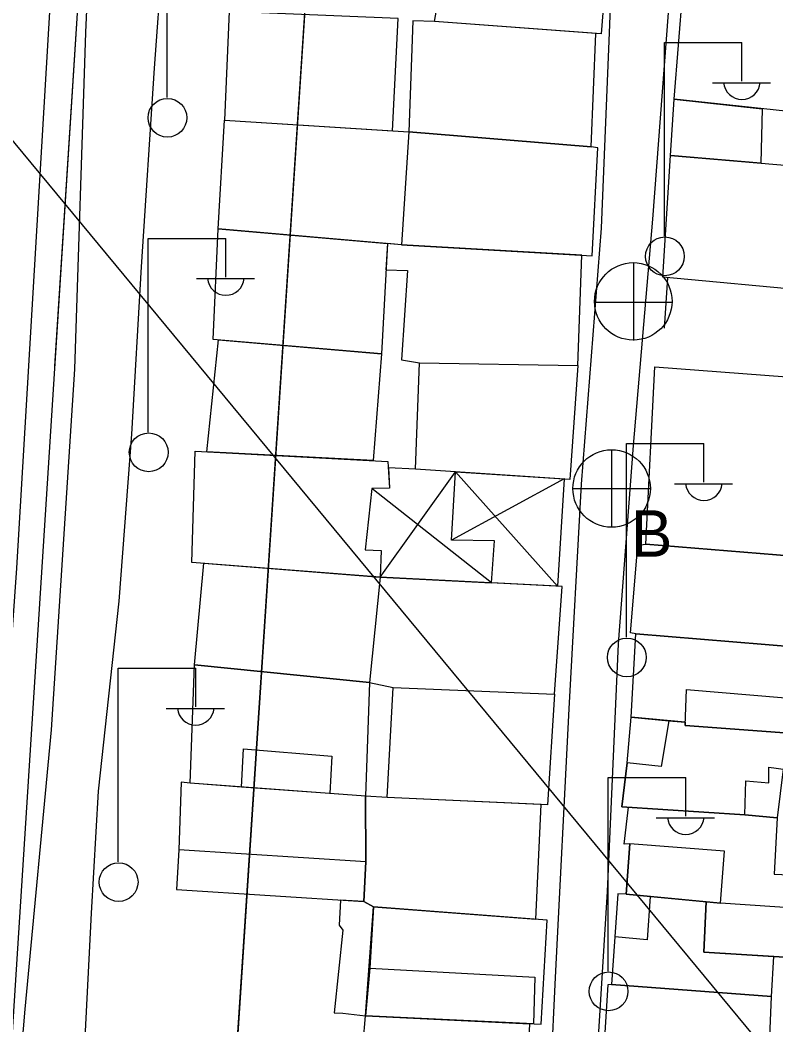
# Model space of a CAD drawing. Extents: x 417997 to 421451, y 4451742 to 4455216.
# Drawn here: x 420096.3 to 420164.6, y 4453042.6 to 4453133.4 of the extents above; entities that cross this region are included whole.
import ezdxf

# ---------------------------------------------------------------- set-up
doc = ezdxf.new("R2010")
doc.units = 0
for name, color, linetype in [('ADAKENARI', 7, 'Continuous'), ('B_Mesken', 7, 'Continuous'), ('B_Sundurma', 7, 'Continuous'), ('B_Teras', 7, 'Continuous'), ('KALDIRIM', 7, 'Continuous'), ('PL_TURZM', 7, 'Continuous'), ('S_Elektrik_Diregi', 7, 'Continuous'), ('S_Rogar_Kapagi', 7, 'Continuous'), ('S_Rogar_Kapagi_Buski', 7, 'Continuous'), ('Sinir_Duvar_tek_tarafa_ait', 7, 'Continuous'), ('SN_3_DERECE_KAYNAK_KORUMA', 7, 'Continuous'), ('TR_TİC_TURIZM_K', 7, 'Continuous'), ('Yol_Sose', 7, 'Continuous')]:
    doc.layers.add(name, color=color, linetype=linetype)

msp = doc.modelspace()

# ---------------------------------------------------------------- linework, layer by layer
at = {"layer": 'ADAKENARI'}
msp.add_line((420112.644, 4452990.729), (420122.155, 4453136.102), dxfattribs=at)
msp.add_line((420112.644, 4452990.729), (420122.155, 4453136.102), dxfattribs=at)
at = {"layer": 'B_Mesken'}
for points in [[(420132.627, 4453147.905), (420132.892, 4453149.525), (420149.513, 4453145.701), (420148.396, 4453135.706), (420149.061, 4453135.193), (420148.815, 4453132.136), (420133.739, 4453133.261), (420134.132, 4453135.5), (420131.89, 4453136.38)], [(420171.603, 4453125.947), (420171.56, 4453125.113), (420168.645, 4453125.301), (420168.529, 4453124.807), (420155.407, 4453126.232), (420156.583, 4453140.904), (420164.478, 4453140.101), (420164.594, 4453139.47), (420168.944, 4453139.18), (420168.925, 4453138.088), (420172.112, 4453137.957), (420172.344, 4453137.415)], [(420129.949, 4453123.365), (420130.459, 4453133.516), (420115.199, 4453134.16), (420114.763, 4453124.331)], [(420133.739, 4453133.261), (420131.792, 4453133.303), (420131.42, 4453123.272), (420147.904, 4453121.91), (420148.337, 4453132.16)], [(420155.086, 4453121.137), (420155.407, 4453126.232), (420163.338, 4453125.371), (420163.239, 4453120.442)], [(420114.763, 4453124.331), (420131.42, 4453123.272), (420130.773, 4453113.068), (420114.206, 4453114.515)], [(420131.42, 4453123.272), (420131.42, 4453123.272), (420130.773, 4453113.068), (420148.007, 4453112.066), (420148.494, 4453121.841), (420147.904, 4453121.91)], [(420155.086, 4453121.137), (420168.604, 4453119.985), (420167.952, 4453108.891), (420154.378, 4453110.133)], [(420113.757, 4453104.525), (420114.206, 4453114.515), (420129.49, 4453113.18), (420128.955, 4453103.228)], [(420146.689, 4453102.146), (420147.074, 4453112.121), (420130.773, 4453113.068), (420130.773, 4453113.068), (420129.49, 4453113.18), (420129.362, 4453110.8), (420131.3, 4453110.734), (420130.764, 4453102.668), (420132.397, 4453102.398)], [(420113.186, 4453094.37), (420114.247, 4453104.483), (420128.955, 4453103.228), (420128.208, 4453093.56)], [(420146.689, 4453102.146), (420145.985, 4453091.869), (420132.025, 4453092.801), (420132.397, 4453102.398)], [(420152.854, 4453086.023), (420153.643, 4453102.044), (420167.557, 4453101), (420166.125, 4453084.917)], [(420111.835, 4453084.368), (420112.14, 4453094.426), (420129.546, 4453093.488), (420129.69, 4453091.075), (420128.1, 4453091.04), (420127.494, 4453085.513), (420128.945, 4453085.433), (420128.829, 4453083.044)], [(420151.937, 4453077.917), (420151.468, 4453077.997), (420152.119, 4453085.925), (420152.854, 4453086.023), (420166.125, 4453084.917), (420168.92, 4453084.532), (420168.472, 4453077.089), (420166.537, 4453076.716)], [(420112.081, 4453075.105), (420112.905, 4453084.284), (420128.829, 4453083.044), (420127.889, 4453073.502)], [(420144.596, 4453072.452), (420145.289, 4453082.197), (420128.829, 4453083.044), (420127.889, 4453073.502), (420130.01, 4453073.071)], [(420156.408, 4453069.925), (420151.531, 4453070.368), (420151.937, 4453077.917), (420166.537, 4453076.716), (420166.248, 4453072.046), (420168.325, 4453071.871), (420168.197, 4453068.737), (420156.398, 4453069.621)], [(420112.081, 4453075.105), (420127.889, 4453073.502), (420127.515, 4453063.225), (420111.681, 4453064.407)], [(420130.01, 4453073.071), (420144.596, 4453072.452), (420143.944, 4453062.451), (420129.468, 4453063.112)], [(420165.252, 4453065.671), (420164.713, 4453061.274), (420161.783, 4453061.558), (420150.663, 4453062.272), (420151.157, 4453066.253), (420151.531, 4453070.368), (420154.93, 4453070.059), (420156.408, 4453069.925), (420156.398, 4453069.621), (420168.197, 4453068.737), (420167.696, 4453065.337)], [(420127.555, 4453057.31), (420127.515, 4453063.225), (420127.515, 4453063.225), (420124.308, 4453063.465), (420116.312, 4453064.061), (420111.681, 4453064.407), (420110.854, 4453064.495), (420110.639, 4453058.389), (420110.45, 4453054.789), (420127.373, 4453053.703)], [(420129.468, 4453063.112), (420127.515, 4453063.225), (420127.555, 4453057.31), (420127.373, 4453053.703), (420128.252, 4453053.248), (420142.898, 4453052.114), (420143.399, 4453062.476)], [(420164.713, 4453061.274), (420164.427, 4453056.181), (420167.224, 4453056.063), (420167.171, 4453053.039), (420166.934, 4453048.93), (420166.811, 4453048.585), (420158.069, 4453049.143), (420158.291, 4453053.687), (420151.058, 4453054.372), (420151.402, 4453058.931), (420150.883, 4453058.912), (420151.274, 4453062.233), (420161.783, 4453061.558)], [(420151.058, 4453054.372), (420150.306, 4453054.396), (420150.047, 4453050.511), (420149.735, 4453046.206), (420164.187, 4453045.128), (420164.408, 4453048.739), (420158.069, 4453049.143), (420158.291, 4453053.687), (420153.222, 4453054.167)], [(420143.374, 4453042.62), (420143.919, 4453052.035), (420128.252, 4453053.248), (420127.906, 4453047.698), (420127.526, 4453043.371)], [(420149.735, 4453046.206), (420149.41, 4453046.184), (420148.916, 4453038.501), (420149.235, 4453038.34), (420163.229, 4453037.134), (420163.871, 4453037.114), (420164.187, 4453045.128)], [(420142.321, 4453042.67), (420141.858, 4453032.788), (420137.784, 4453032.985), (420130.205, 4453033.35), (420126.664, 4453033.513), (420127.526, 4453043.371)]]:
    msp.add_lwpolyline(points, close=True, dxfattribs=at)
at = {"layer": 'B_Sundurma'}
for p, q in [((420128.829, 4453083.044), (420135.654, 4453092.559)), ((420145.467, 4453091.903), (420135.288, 4453086.376)), ((420144.857, 4453082.219), (420135.654, 4453092.559)), ((420138.892, 4453082.526), (420128.1, 4453091.04))]:
    msp.add_line(p, q, dxfattribs=at)
for points in [[(420138.892, 4453082.526), (420139.179, 4453086.314), (420135.288, 4453086.376), (420135.654, 4453092.559), (420132.025, 4453092.801), (420129.581, 4453092.9), (420129.69, 4453091.075), (420128.1, 4453091.04), (420127.494, 4453085.513), (420128.945, 4453085.433), (420128.829, 4453083.044)], [(420145.467, 4453091.903), (420144.857, 4453082.219), (420138.892, 4453082.526), (420139.179, 4453086.314), (420135.288, 4453086.376), (420135.654, 4453092.559)]]:
    msp.add_lwpolyline(points, close=True, dxfattribs=at)
at = {"layer": 'B_Teras'}
for points in [[(420156.398, 4453069.621), (420156.503, 4453072.863), (420168.325, 4453071.871), (420168.197, 4453068.737)], [(420154.93, 4453070.059), (420154.221, 4453065.925), (420151.157, 4453066.253), (420150.663, 4453062.272), (420161.783, 4453061.558), (420161.888, 4453064.633), (420163.967, 4453064.439), (420163.96, 4453065.847), (420167.696, 4453065.337), (420168.197, 4453068.737), (420156.398, 4453069.621), (420156.408, 4453069.925)], [(420116.312, 4453064.061), (420116.481, 4453067.521), (420124.461, 4453066.85), (420124.308, 4453063.465)], [(420127.373, 4453053.703), (420127.555, 4453057.31), (420110.639, 4453058.389), (420110.45, 4453054.789)], [(420151.402, 4453058.931), (420151.058, 4453054.372), (420159.587, 4453053.564), (420159.95, 4453058.257)], [(420128.252, 4453053.248), (420127.373, 4453053.703), (420125.267, 4453053.838), (420125.13, 4453051.575), (420125.469, 4453051.119), (420124.683, 4453043.668), (420125.478, 4453043.619), (420127.526, 4453043.371)], [(420153.222, 4453054.167), (420152.966, 4453050.243), (420150.047, 4453050.511), (420149.735, 4453046.206), (420164.187, 4453045.128), (420164.408, 4453048.739), (420158.069, 4453049.143), (420158.291, 4453053.687)], [(420158.291, 4453053.687), (420158.069, 4453049.143), (420166.811, 4453048.585), (420166.934, 4453048.93), (420167.171, 4453053.039), (420159.587, 4453053.564)], [(420127.526, 4453043.371), (420127.906, 4453047.698), (420142.806, 4453046.878), (420142.691, 4453042.652)]]:
    msp.add_lwpolyline(points, close=True, dxfattribs=at)
at = {"layer": 'KALDIRIM'}
for p, q in [((420103.585, 4453167.286), (420099.432, 4453102.094)), ((420103.585, 4453167.286), (420099.432, 4453102.094)), ((420101.754, 4453138.552), (420078.389, 4452771.791)), ((420101.754, 4453138.552), (420078.389, 4452771.791))]:
    msp.add_line(p, q, dxfattribs=at)
at = {"layer": 'PL_TURZM'}
msp.add_lwpolyline([(420122.385, 4453139.616), (420122.155, 4453136.102), (420112.644, 4452990.729), (420110.555, 4452958.797), (420098.013, 4452767.094), (420102.536, 4452763.323), (420152.372, 4452775.841), (420157.488, 4452782.052), (420162.88, 4452883.118), (420168.41, 4452955.237), (420170.856, 4452987.146), (420181.47, 4453125.592), (420181.739, 4453129.098), (420177.198, 4453134.956), (420127.635, 4453143.733), (420122.385, 4453139.616)], dxfattribs=at)
msp.add_lwpolyline([(420122.385, 4453139.616), (420122.155, 4453136.102), (420112.644, 4452990.729), (420110.555, 4452958.797), (420098.013, 4452767.094), (420102.536, 4452763.323), (420152.372, 4452775.841), (420157.488, 4452782.052), (420162.88, 4452883.118), (420168.41, 4452955.237), (420170.856, 4452987.146), (420181.47, 4453125.592), (420181.739, 4453129.098), (420177.198, 4453134.956), (420127.635, 4453143.733), (420122.385, 4453139.616)], dxfattribs=at)
at = {"layer": 'S_Elektrik_Diregi'}
for p, q in [((420109.587, 4453126.389), (420109.587, 4453143.889)), ((420154.525, 4453113.862), (420154.525, 4453131.362)), ((420154.525, 4453131.362), (420161.525, 4453131.362)), ((420161.525, 4453127.862), (420161.525, 4453131.362)), ((420158.865, 4453127.722), (420164.115, 4453127.722)), ((420107.893, 4453096.149), (420107.893, 4453113.649)), ((420107.893, 4453113.649), (420114.893, 4453113.649)), ((420114.893, 4453110.149), (420114.893, 4453113.649)), ((420112.233, 4453110.009), (420117.484, 4453110.009)), ((420151.091, 4453077.613), (420151.091, 4453095.113)), ((420151.091, 4453095.113), (420158.091, 4453095.113)), ((420158.091, 4453091.613), (420158.091, 4453095.113)), ((420155.431, 4453091.473), (420160.681, 4453091.473)), ((420105.177, 4453057.308), (420105.177, 4453074.808)), ((420105.177, 4453074.808), (420112.177, 4453074.808)), ((420112.177, 4453071.308), (420112.177, 4453074.808)), ((420109.517, 4453071.168), (420114.767, 4453071.168)), ((420149.445, 4453047.431), (420149.445, 4453064.931)), ((420149.445, 4453064.931), (420156.445, 4453064.931)), ((420156.445, 4453061.431), (420156.445, 4453064.931)), ((420153.785, 4453061.291), (420159.035, 4453061.291))]:
    msp.add_line(p, q, dxfattribs=at)
for centre in [(420109.623, 4453124.554), (420154.561, 4453112.027), (420107.929, 4453094.313), (420151.127, 4453075.778), (420105.213, 4453055.472), (420149.481, 4453045.596)]:
    msp.add_circle(centre, 1.75, dxfattribs=at)
for centre in [(420161.525, 4453127.875), (420114.894, 4453110.162), (420158.091, 4453091.626), (420112.178, 4453071.321), (420156.446, 4453061.444)]:
    msp.add_arc(centre, 1.658, 184.83843, 355.14641, dxfattribs=at)
at = {"layer": 'S_Rogar_Kapagi'}
for p, q in [((420151.762, 4453104.427), (420151.762, 4453111.427)), ((420148.192, 4453107.892), (420155.192, 4453107.892))]:
    msp.add_line(p, q, dxfattribs=at)
msp.add_circle((420151.709, 4453107.955), 3.5, dxfattribs=at)
at = {"layer": 'S_Rogar_Kapagi_Buski'}
for p, q in [((420149.752, 4453094.544), (420149.752, 4453087.544)), ((420146.252, 4453091.044), (420153.252, 4453091.044))]:
    msp.add_line(p, q, dxfattribs=at)
msp.add_circle((420149.752, 4453091.044), 3.5, dxfattribs=at)
at = {"layer": 'Sinir_Duvar_tek_tarafa_ait'}
msp.add_lwpolyline([(420154.538, 4453105.548), (420154.832, 4453110.091)], dxfattribs=at)
at = {"layer": 'SN_3_DERECE_KAYNAK_KORUMA'}
msp.add_line((420213.215, 4452980.454), (420010.573, 4453225.257), dxfattribs=at)
msp.add_line((420213.215, 4452980.454), (420010.573, 4453225.257), dxfattribs=at)
at = {"layer": 'TR_TİC_TURIZM_K'}
msp.add_lwpolyline([(420127.635, 4453143.733), (420122.385, 4453139.616), (420122.155, 4453136.102), (420112.644, 4452990.729), (420110.555, 4452958.797), (420098.013, 4452767.094), (420102.536, 4452763.323), (420152.372, 4452775.841), (420157.488, 4452782.052), (420162.88, 4452883.118), (420168.41, 4452955.237), (420170.856, 4452987.146), (420181.47, 4453125.592), (420181.739, 4453129.098), (420177.198, 4453134.956), (420127.635, 4453143.733)], dxfattribs=at)
msp.add_lwpolyline([(420127.635, 4453143.733), (420122.385, 4453139.616), (420122.155, 4453136.102), (420112.644, 4452990.729), (420110.555, 4452958.797), (420098.013, 4452767.094), (420102.536, 4452763.323), (420152.372, 4452775.841), (420157.488, 4452782.052), (420162.88, 4452883.118), (420168.41, 4452955.237), (420170.856, 4452987.146), (420181.47, 4453125.592), (420181.739, 4453129.098), (420177.198, 4453134.956), (420127.635, 4453143.733)], dxfattribs=at)
at = {"layer": 'Yol_Sose'}
for points in [[(420092.823, 4453039.054), (420096.022, 4453083.847), (420099.453, 4453141.77), (420103.383, 4453194.978), (420107.36, 4453257.077), (420110.691, 4453314.001), (420114.066, 4453357.57), (420116.774, 4453400.143), (420118.894, 4453435.863)], [(420115.809, 4453362.207), (420115.786, 4453343.243), (420112.792, 4453305.518), (420110.197, 4453254.193), (420108.783, 4453225.867), (420106.691, 4453193.825), (420104.001, 4453158.932), (420103.032, 4453150.301), (420102.217, 4453132.257), (420101.235, 4453101.842), (420099.115, 4453069.243), (420096.73, 4453043.991)], [(420109.816, 4453147.976), (420110.03, 4453150.139), (420110.558, 4453151.078), (420111.3, 4453151.508), (420112.306, 4453151.926), (420113.9, 4453152.036), (420124.244, 4453151.615), (420149.131, 4453146.011), (420149.68, 4453145.548), (420150.025, 4453144.938), (420149.572, 4453132.98), (420148.809, 4453114.587), (420147.009, 4453091.439), (420145.9, 4453071.144), (420144.66, 4453046.85), (420144.255, 4453038.58)], [(420109.816, 4453147.976), (420108.422, 4453129.025), (420107.235, 4453111.074), (420106.374, 4453095.958), (420105.242, 4453080.868), (420103.358, 4453063.683), (420102.735, 4453052.668), (420102.047, 4453039.026)], [(420150.38, 4453077.008), (420151.718, 4453094.918), (420153.477, 4453115.388), (420155.402, 4453140.818), (420155.707, 4453141.307), (420156.041, 4453141.523), (420156.736, 4453141.501), (420167.779, 4453140.327)], [(420148.365, 4453038.537), (420148.636, 4453042.422), (420149.39, 4453054.612), (420150.38, 4453077.008)], [(420096.73, 4453043.991), (420096.325, 4453039.017)]]:
    msp.add_lwpolyline(points, dxfattribs=at)

# ---------------------------------------------------------------- texts
at = {"layer": 'S_Rogar_Kapagi_Buski'}
msp.add_text('B', height=4.2, dxfattribs=at).set_placement((420151.498, 4453084.879))

doc.saveas('drawing.dxf')
